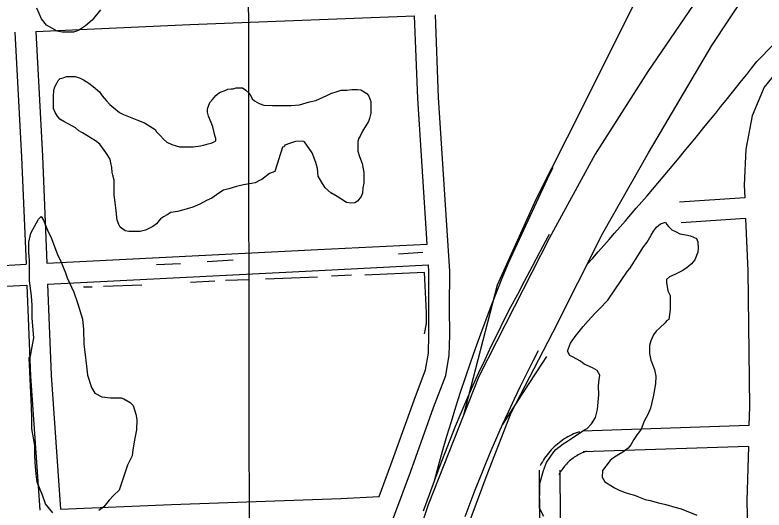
# Model space of a CAD drawing. Extents: x 3313447 to 3351316, y 703786 to 729172.
# Drawn here: x 3332992 to 3334072, y 723409 to 724123 of the extents above; entities that cross this region are included whole.
import ezdxf

# ---------------------------------------------------------------- set-up
doc = ezdxf.new("R2010")
doc.units = 0
for name, color, linetype in [('V-BRDG-OTLN', 7, 'Continuous'), ('V-GRID-MAJR', 7, 'Continuous'), ('V-ROAD-CNTR', 7, 'Continuous'), ('V-SITE-VEGE', 7, 'Continuous'), ('V-TOPO-SHOR', 7, 'Continuous')]:
    doc.layers.add(name, color=color, linetype=linetype)

msp = doc.modelspace()

# ---------------------------------------------------------------- linework, layer by layer
at = {"layer": 'V-BRDG-OTLN'}
for points in [[(3333767.691, 723902.3690000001), (3333762.491, 723892.188), (3333703.599, 723765.757), (3333695.11, 723745.23), (3333686.81, 723724.623), (3333678.698, 723703.942), (3333670.778, 723683.1900000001), (3333663.051, 723662.362), (3333655.512, 723641.466), (3333648.168, 723620.501), (3333641.018, 723599.468), (3333634.061, 723578.371), (3333627.301, 723557.209), (3333620.733, 723535.99), (3333614.362, 723514.707), (3333608.187, 723493.3690000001), (3333602.2090000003, 723471.974), (3333596.427, 723450.525)], [(3333762.4590000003, 723806.256), (3333760.421, 723802.564), (3333748.903, 723781.26), (3333737.573, 723759.857), (3333726.428, 723738.357), (3333716.45, 723719.794), (3333706.6550000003, 723701.134), (3333697.044, 723682.379), (3333687.619, 723663.529), (3333678.378, 723644.589), (3333669.328, 723625.557), (3333660.464, 723606.437), (3333651.789, 723587.233), (3333643.304, 723567.941), (3333635.0100000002, 723548.569), (3333626.9080000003, 723529.113), (3333618.9960000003, 723509.581), (3333611.279, 723489.969), (3333603.755, 723470.284), (3333596.427, 723450.525), (3333589.292, 723430.694), (3333580.619, 723407.085)], [(3333640.977, 723399.812), (3333648.133, 723418.92), (3333655.481, 723437.956), (3333663.02, 723456.917), (3333670.751, 723475.799), (3333678.671, 723494.604), (3333686.781, 723513.329), (3333695.077, 723531.97), (3333703.562, 723550.525), (3333712.234, 723568.995), (3333721.089, 723587.376), (3333730.131, 723605.669), (3333739.357, 723623.868), (3333747.074, 723638.718)], [(3333758.449, 723630.0380000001), (3333752.303, 723620.753), (3333733.0470000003, 723591.274), (3333713.972, 723561.6780000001), (3333695.077, 723531.97)]]:
    msp.add_lwpolyline(points, dxfattribs=at)
at = {"layer": 'V-GRID-MAJR'}
msp.add_spline([(3333341.782, 715247.1190000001), (3333332.965, 721308.783), (3333324.149, 727370.476), (3333324.144, 727373.911)], degree=3, dxfattribs=at)
at = {"layer": 'V-ROAD-CNTR'}
for points in [[(3334468.858024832, 724888.564195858), (3334301.246360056, 724636.43370012), (3334136.081690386, 724392.9481870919), (3334015.777930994, 724203.9435651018), (3333904.534153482, 724041.196890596), (3333828.76030503, 723921.9911290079), (3333762.56543742, 723801.493370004), (3333661.066640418, 723601.4807700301), (3333587.6997871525, 723416.235140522), (3333523.6789151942, 723226.7185195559), (3333478.842004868, 723047.6008777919), (3333456.2670500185, 722892.626187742), (3333434.1050943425, 722744.84248331), (3333423.6431152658, 722595.368782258), (3333418.3401258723, 722465.5430419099), (3333421.9061187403, 722328.3353163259), (3333432.482097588, 722164.9876430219), (3333445.67107121, 721847.448278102), (3333463.983034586, 721496.3879802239), (3333476.5950093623, 721207.6325577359)], [(3333537.83588688, 721082.71080758), (3333519.8479228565, 721410.5401519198), (3333502.891956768, 721812.9763470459), (3333488.01598652, 722048.5838758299), (3333478.70600514, 722232.885507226), (3333473.6980151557, 722355.685261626), (3333471.902018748, 722481.22801054), (3333478.433005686, 722613.95274509), (3333485.2929919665, 722720.6035317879), (3333505.814950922, 722858.2972563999), (3333530.369901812, 722980.8440113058), (3333571.5758193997, 723152.869667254), (3333611.3227399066, 723294.6593836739), (3333672.859616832, 723460.078052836), (3333707.25054805, 723548.8218753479), (3333767.713427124, 723664.852643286), (3333839.6762831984, 723807.87035725), (3333905.4521516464, 723924.021124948), (3333996.9169687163, 724078.566815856), (3334119.6167233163, 724263.848445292), (3334270.1974221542, 724480.2060125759), (3334397.302167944, 724674.590623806)], [(3334056.692849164, 724517.9259371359), (3333997.251968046, 724360.0022529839), (3333909.7411430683, 724189.3165943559), (3333810.1983421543, 723989.7649934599), (3333743.5484754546, 723857.6232577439), (3333687.182588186, 723733.1255067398), (3333638.928684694, 723545.583881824)], [(3334061.88983877, 724055.7018615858), (3334399.500163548, 724399.9481730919)], [(3335584.212794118, 724356.300260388), (3335420.998120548, 724348.0112769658), (3335302.36235782, 724337.6122977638), (3334977.94300666, 724303.2073665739), (3334788.56338542, 724285.0144029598), (3334707.660547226, 724277.3004183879), (3334624.6077133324, 724257.8334573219), (3334497.136968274, 724226.08452082), (3334353.440255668, 724198.260576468), (3334274.8184129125, 724180.7916114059), (3334224.96451262, 724159.88965321), (3334171.383619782, 724128.308716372), (3334137.870686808, 724098.177776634), (3334095.2527720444, 724046.978879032), (3334072.200818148, 724018.2599364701), (3334054.970852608, 723976.9380191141), (3334045.7748710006, 723929.298114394), (3334043.5658754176, 723877.007218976), (3334044.312873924, 723859.1392547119)], [(3333021.8249189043, 724098.908775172), (3333243.938474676, 724108.926755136), (3333568.207826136, 724121.365730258)], [(3333484.1099943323, 723028.3259163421), (3333452.5070575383, 723055.298862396), (3333450.5780613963, 723072.0518288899), (3333461.5380394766, 723126.493720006), (3333482.5979973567, 723214.4035441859), (3333517.25592804, 723342.4852880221), (3333562.2898379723, 723463.694045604), (3333595.589771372, 723556.9258591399), (3333613.0217365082, 723603.029766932), (3333618.1787261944, 723632.217708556), (3333618.814724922, 723660.778651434), (3333618.721725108, 723700.7425715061), (3333618.8157249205, 723753.1414667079), (3333602.7597570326, 724003.586965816), (3333598.1867661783, 724122.5147279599)], [(3333586.2427900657, 723792.3083883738), (3333572.7958169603, 724002.0509688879), (3333568.208826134, 724121.365730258)], [(3332991.854978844, 724097.557777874), (3333001.45695964, 723917.698137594), (3333007.7529470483, 723763.1194467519)], [(3333021.8259189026, 724098.9097751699), (3333031.424899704, 723919.108134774), (3333037.7158871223, 723764.6334437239)], [(3334044.3138739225, 723859.1382547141), (3333950.418061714, 723852.686267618)], [(3334045.567871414, 723829.154314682), (3333952.474057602, 723822.756327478)], [(3334045.565871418, 723829.1553146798), (3334048.725865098, 723753.5524658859), (3334051.26986001, 723558.0958567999), (3334050.4748616, 723530.5899118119)], [(3333037.7158871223, 723764.6324437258), (3333428.5691054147, 723784.389404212), (3333586.2427900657, 723792.309388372)], [(3332484.930992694, 723749.801473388), (3332643.771675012, 723753.2484664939), (3332958.023046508, 723760.604451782), (3333007.7529470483, 723763.118446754)], [(3333038.93688468, 723734.6565036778), (3333430.079102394, 723754.4274641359), (3333588.1617862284, 723762.3684482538)], [(3333517.1609282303, 723428.3671162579), (3333534.1018943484, 723473.964025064), (3333567.431827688, 723567.277838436), (3333583.967794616, 723611.013750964), (3333588.236786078, 723635.179702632), (3333588.814784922, 723661.0786508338), (3333588.721785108, 723700.734571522), (3333588.813784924, 723752.2074685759), (3333588.1627862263, 723762.367448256)], [(3333038.93688468, 723734.6575036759), (3333044.282873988, 723603.396766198), (3333057.4918475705, 723410.188152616)], [(3332485.580991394, 723719.8095333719), (3332644.4476736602, 723723.2565264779), (3332959.131044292, 723730.6225117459), (3333008.973944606, 723733.1415067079)], [(3333008.973944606, 723733.1435067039), (3333014.324933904, 723601.7627694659), (3333027.5069075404, 723408.9331551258)], [(3334050.4758615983, 723530.5899118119), (3333810.403341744, 723522.688927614)], [(3333805.8833507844, 723521.834929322), (3333803.216356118, 723520.8889312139), (3333800.3653618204, 723519.7769334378), (3333797.55036745, 723518.578935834), (3333794.7763729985, 723517.2959384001), (3333792.0393784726, 723515.9259411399), (3333789.346383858, 723514.471944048), (3333786.7023891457, 723512.9379471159), (3333784.102394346, 723511.3209503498), (3333781.556399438, 723509.6259537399), (3333779.064404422, 723507.8549572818), (3333776.626409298, 723506.0049609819), (3333774.246414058, 723504.0819648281), (3333771.928418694, 723502.086968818), (3333769.6724232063, 723500.0219729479), (3333767.4804275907, 723497.887977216), (3333765.356431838, 723495.687981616), (3333763.2984359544, 723493.42098615), (3333761.3124399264, 723491.0929908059), (3333759.4014437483, 723488.7069955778), (3333757.562447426, 723486.262000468), (3333755.8004509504, 723483.7610054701), (3333754.11545432, 723481.2060105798), (3333752.51045753, 723478.6020157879), (3333750.986460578, 723475.9490210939), (3333749.606463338, 723473.3650262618), (3333749.514463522, 723473.18602662)], [(3334049.606863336, 723500.5449719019), (3333811.3893397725, 723492.7049875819)], [(3334049.606863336, 723500.5459719), (3334047.345867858, 723422.3351283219), (3334053.972854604, 723115.590741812), (3334055.0808523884, 723071.0118309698)], [(3333815.909330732, 723493.5589858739), (3333813.6803351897, 723492.768987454), (3333811.693339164, 723491.994989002), (3333809.728343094, 723491.1569906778), (3333807.7883469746, 723490.2599924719), (3333805.8813507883, 723489.30599438), (3333804.002354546, 723488.291996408), (3333802.154358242, 723487.2199985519), (3333800.342361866, 723486.0930008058), (3333798.566365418, 723484.9100031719), (3333796.8243689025, 723483.6710056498), (3333795.124372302, 723482.3830082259), (3333793.4643756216, 723481.040010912), (3333791.8443788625, 723479.6470136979), (3333790.27038201, 723478.2060165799), (3333788.74038507, 723476.7160195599), (3333787.2563880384, 723475.1800226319), (3333785.8223909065, 723473.60102579), (3333784.438393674, 723471.977029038), (3333783.101396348, 723470.309032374), (3333781.8183989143, 723468.6020357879), (3333780.588401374, 723466.857039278), (3333779.413403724, 723465.07604284), (3333778.294405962, 723463.2580464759), (3333777.23040809, 723461.4070501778), (3333776.1644102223, 723459.4110541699), (3333776.1644102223, 723459.412054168)], [(3333747.839466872, 723466.203040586), (3333750.446461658, 723060.59185181)], [(3333777.8394068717, 723466.395040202), (3333780.44040167, 723061.6178497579)], [(3333057.4898475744, 723410.187152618), (3333217.704527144, 723416.894139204), (3333461.807038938, 723425.4821220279), (3333517.1609282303, 723428.368116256)]]:
    msp.add_lwpolyline(points, dxfattribs=at)
msp.add_arc((3329425.492067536, 727686.3278515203), 5888.771465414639, 318.22668571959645, 321.936541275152, dxfattribs=at)
at = {"layer": 'V-SITE-VEGE'}
for points in [[(3333115.268, 724130.045), (3333103.142, 724115.267), (3333093.781, 724107.062), (3333083.326, 724099.962), (3333076.182, 724097.791), (3333059.71, 724097.851), (3333052.5810000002, 724098.971), (3333037.239, 724107.806), (3333030.1350000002, 724117.1630000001), (3333023.6, 724132.558)], [(3333132.043, 723895.584), (3333131.306, 723902.586), (3333129.87, 723909.584), (3333129.145, 723914.485), (3333122.79, 723924.26), (3333114.324, 723936.128), (3333107.994, 723941), (3333095.343, 723948.643), (3333089.019, 723952.8150000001), (3333084.1, 723955.5920000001), (3333079.174, 723959.772), (3333069.338, 723965.329), (3333062.315, 723968.796), (3333056.691, 723972.269), (3333053.169, 723976.455), (3333049.6380000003, 723982.042), (3333047.506, 723987.637), (3333047.4220000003, 724004.449), (3333048.073, 724014.263), (3333049.45, 724019.175), (3333052.2290000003, 724024.0920000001), (3333054.309, 724028.307), (3333057.097, 724031.123), (3333061.2970000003, 724031.846), (3333066.19, 724033.971), (3333078.801, 724034.035), (3333085.12, 724031.964), (3333090.735, 724029.189), (3333098.466, 724024.3250000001), (3333104.7970000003, 724019.453), (3333113.943, 724011.792), (3333117.472, 724006.205), (3333123.819, 723998.531), (3333128.744, 723993.65), (3333134.376, 723988.774), (3333142.8200000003, 723981.811), (3333148.438, 723979.0380000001), (3333167.392, 723971.425), (3333178.6210000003, 723967.278), (3333194.085, 723957.5480000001), (3333196.203, 723954.056), (3333201.835, 723948.48), (3333206.0640000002, 723943.595), (3333210.99, 723939.417), (3333218.014, 723935.9500000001), (3333224.33, 723933.879), (3333229.239, 723932.503), (3333248.857, 723932.6020000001), (3333259.361, 723934.056), (3333263.56, 723934.779), (3333270.554, 723936.915), (3333274.754, 723937.635), (3333278.25, 723939.057), (3333281.744, 723941.174), (3333281.723, 723944.677), (3333280.302, 723948.875), (3333277.437, 723961.47), (3333274.603, 723967.762), (3333271.053, 723976.853), (3333269.626, 723982.4500000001), (3333269.599, 723987.353), (3333273.056, 723996.479), (3333276.54, 724000.7000000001), (3333281.414, 724006.332), (3333286.997, 724010.561)], [(3333286.997, 724010.561), (3333296.088, 724014.11), (3333298.884, 724015.525), (3333303.785, 724016.25), (3333306.586, 724016.264), (3333310.7830000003, 724017.686), (3333319.89, 724017.733), (3333324.811, 724014.253), (3333330.4450000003, 724008.679), (3333333.982, 724001.689), (3333337.501, 723998.903), (3333343.827, 723994.734), (3333350.843, 723992.665), (3333363.457, 723992.028), (3333390.079, 723992.1630000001), (3333401.986, 723992.9230000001), (3333416.676, 723997.202), (3333425.774, 723999.35), (3333441.852, 724006.436), (3333447.444, 724009.2660000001), (3333456.537, 724012.113), (3333462.132, 724014.245), (3333470.539, 724014.286), (3333477.541, 724015.0210000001), (3333485.948, 724015.064), (3333490.855, 724014.388), (3333499.287, 724009.5260000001), (3333502.111, 724005.338), (3333504.951, 723997.6460000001), (3333505.035, 723980.832), (3333502.973, 723973.113), (3333501.591, 723968.906), (3333496.034, 723959.768), (3333493.255, 723954.851), (3333489.788, 723947.826), (3333487.701, 723945.012), (3333486.323, 723940.101), (3333486.394, 723926.091), (3333488.535, 723918.395), (3333492.788, 723908.609), (3333494.957, 723895.309), (3333495.035, 723879.894), (3333493.665, 723873.582), (3333493.005, 723865.872), (3333490.927, 723860.956), (3333486.054, 723853.926), (3333481.864, 723851.804), (3333476.2630000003, 723851.0750000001), (3333469.951, 723852.4450000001), (3333456.596, 723860.784), (3333447.4620000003, 723866.343), (3333439.018, 723873.308), (3333432.657, 723884.482), (3333429.126, 723890.071), (3333428.3680000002, 723901.277), (3333425.526, 723909.67), (3333420.549, 723923.658), (3333409.261, 723939.714), (3333407.153, 723940.404), (3333396.647, 723940.351), (3333387.552, 723937.502), (3333381.2600000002, 723934.67), (3333379.87, 723932.561), (3333377.773, 723931.85), (3333366.738, 723896.764), (3333359.048, 723893.9230000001), (3333347.88, 723885.459), (3333344.384, 723884.039), (3333338.097, 723880.507), (3333333.194, 723879.779), (3333321.299, 723877.6190000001), (3333311.497, 723875.468), (3333300.307, 723871.909), (3333292.609, 723869.769), (3333285.627, 723865.53), (3333275.8540000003, 723858.474), (3333268.164, 723854.929), (3333258.38, 723849.979), (3333248.593, 723845.725), (3333235.304, 723841.455), (3333226.2060000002, 723839.309), (3333216.407, 723837.857), (3333211.518, 723834.328), (3333205.929, 723831.5), (3333201.739, 723828.676), (3333196.168, 723821.6410000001), (3333190.585, 723817.41), (3333184.9960000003, 723814.579), (3333180.102, 723812.454), (3333172.4050000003, 723810.311), (3333156.294, 723810.231), (3333150.68, 723811.604), (3333143.649, 723816.474), (3333141.528, 723820.666), (3333139.394, 723826.962), (3333137.204, 723844.466), (3333136.465, 723852.1680000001), (3333135.011, 723862.6680000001), (3333134.9, 723884.387), (3333132.764, 723891.383), (3333132.043, 723895.584)], [(3333046.355, 723405.094), (3333035.968, 723417.757), (3333031.622, 723430.397), (3333023.997, 723449.089), (3333022.3910000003, 723460.621), (3333020.802, 723477.6460000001), (3333020.29, 723488.628), (3333020.335, 723501.8030000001), (3333016.026, 723525.971), (3333016.0810000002, 723541.892), (3333015.588, 723557.813), (3333012.536, 723628.093), (3333014.191, 723630.831), (3333016.434, 723643.9990000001), (3333019.223, 723657.164), (3333016.575, 723685.719), (3333016.639, 723703.836), (3333015.588, 723717.564), (3333012.917, 723739.53), (3333013.018, 723768.626), (3333011.961, 723780.71), (3333012.0100000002, 723794.98), (3333014.799, 723808.147), (3333025.848, 723828.422), (3333029.705, 723832.25), (3333032.98, 723826.7490000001), (3333038.97, 723812.456), (3333044.418, 723800.358), (3333053.666, 723775.622), (3333056.9390000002, 723769.5750000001), (3333064.56, 723750.882), (3333067.279, 723743.737), (3333076.54, 723722.843), (3333081.978, 723707.455), (3333089.0330000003, 723683.8250000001), (3333090.629, 723668.995), (3333091.108, 723648.134), (3333092.714, 723636.6), (3333094.841, 723616.282), (3333096.443, 723603.101), (3333102.419, 723585.513), (3333106.7830000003, 723577.263), (3333117.197, 723572.287), (3333129.8170000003, 723570.5970000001), (3333145.187, 723570.544), (3333149.0270000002, 723569.434), (3333157.793, 723563.91), (3333162.167, 723559.505), (3333165.968, 723546.867), (3333167.588, 723539.175), (3333166.988, 723524.355), (3333164.752, 723512.286), (3333161.95, 723495.827), (3333160.822, 723487.047), (3333154.186, 723473.346), (3333150.307, 723461.83), (3333144.757, 723444.831), (3333141.984, 723437.704), (3333133.725, 723430.049), (3333127.663, 723422.93), (3333119.946, 723413.626), (3333112.79, 723408.158)], [(3333846.707, 723711.415), (3333875.396, 723753.039), (3333878.701, 723756.871), (3333885.326, 723767.828), (3333890.295, 723775.495), (3333898.573, 723788.095), (3333903.537, 723795.213), (3333909.61, 723805.0750000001), (3333912.923, 723811.1020000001), (3333917.335, 723816.574), (3333922.842, 723821.498), (3333929.985, 723823.6680000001), (3333932.17, 723820.367), (3333934.356, 723817.6140000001), (3333939.281, 723812.656), (3333945.308, 723809.8910000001), (3333950.791, 723807.127), (3333959.566, 723805.451), (3333966.151, 723804.331), (3333974.92, 723800.458), (3333976.5500000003, 723795.51), (3333977.069, 723786.1780000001), (3333976.4990000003, 723780.689), (3333972.62, 723769.7220000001), (3333967.66, 723763.703), (3333961.051, 723758.235), (3333953.9, 723753.866), (3333943.451, 723748.415), (3333935.754, 723745.1460000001), (3333931.349, 723741.318), (3333931.335, 723736.927), (3333933.489, 723724.8420000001), (3333936.7600000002, 723718.243), (3333936.69, 723697.931), (3333934.995, 723683.6630000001), (3333931.693, 723681.48), (3333929.489, 723678.742), (3333921.779, 723671.631), (3333916.821, 723666.71), (3333912.958, 723661.231), (3333909.0870000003, 723653.011), (3333906.867, 723645.882), (3333906.828, 723634.353), (3333908.991, 723625.012), (3333914.435, 723611.27), (3333916.048, 723601.931), (3333915.463, 723590.956), (3333912.1040000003, 723572.3030000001), (3333908.205, 723555.845), (3333904.883, 723547.623), (3333899.357, 723537.213), (3333894.927, 723525.699), (3333888.304, 723516.389), (3333884.444, 723510.363), (3333880.024, 723502.694), (3333876.17, 723498.3150000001), (3333868.461, 723492.302), (3333862.96, 723489.027), (3333855.258, 723484.1140000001)], [(3333754.504, 723399.37), (3333748.506, 723411.4670000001), (3333748.631, 723447.15), (3333754.185, 723465.795), (3333758.615, 723477.309), (3333769.098, 723492.644), (3333771.855, 723495.929), (3333782.3140000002, 723504.127), (3333788.913, 723507.947), (3333796.068, 723512.8640000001), (3333802.12, 723517.234), (3333813.1240000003, 723524.333), (3333816.9760000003, 723526.5160000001), (3333823.585, 723533.08), (3333829.107, 723542.394), (3333831.892, 723553.914), (3333834.159, 723574.769), (3333833.6550000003, 723587.944), (3333834.237, 723597.272), (3333835.355, 723603.308), (3333831.536, 723609.908), (3333824.9620000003, 723613.775), (3333812.903, 723619.305), (3333807.429, 723623.716), (3333795.923, 723629.794), (3333792.083, 723631.453), (3333788.812, 723638.052), (3333793.242, 723649.566), (3333799.863, 723658.876), (3333811.443, 723673.659), (3333818.607, 723681.8690000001), (3333827.974, 723692.267), (3333834.583, 723698.282), (3333846.707, 723711.415)], [(3333855.258, 723484.1140000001), (3333850.304, 723480.286), (3333844.237, 723472.074), (3333839.275, 723466.0530000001), (3333838.693, 723456.1730000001), (3333842.5130000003, 723449.573), (3333853.47, 723442.947), (3333855.659, 723441.292), (3333860.593, 723439.079), (3333863.333, 723437.424), (3333872.105, 723434.1), (3333878.1380000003, 723432.435), (3333885.2630000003, 723430.211), (3333891.296, 723427.995), (3333900.617, 723424.12), (3333907.75, 723422.449), (3333919.813, 723419.113), (3333930.786, 723416.88), (3333943.397, 723412.993), (3333952.722, 723410.767), (3333975.199, 723401.356)]]:
    msp.add_lwpolyline(points, dxfattribs=at)
at = {"layer": 'V-TOPO-SHOR'}
for p, q in [((3333580.0700000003, 723780.042), (3333545.215, 723777.949)), ((3333306.359, 723769.069), (3333268.987, 723766.845)), ((3333230.661, 723763.895), (3333195.923, 723762.284)), ((3333428.211, 723744.761), (3333352.984, 723741.507)), ((3333477.441, 723747.524), (3333448.574, 723746.182)), ((3333280.271, 723738.7440000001), (3333245.054, 723737.13)), ((3333329.866, 723740.671), (3333295.242, 723739.778)), ((3333103.339, 723730.318), (3333090.879, 723730.3740000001)), ((3333174.857, 723732.833), (3333119.628, 723731.357))]:
    msp.add_line(p, q, dxfattribs=at)
msp.add_lwpolyline([(3333582.704, 723662.986), (3333585.145, 723677.976), (3333585.305, 723693.672), (3333582.501, 723751.169), (3333496.4930000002, 723747.382)], dxfattribs=at)

doc.saveas('drawing.dxf')
